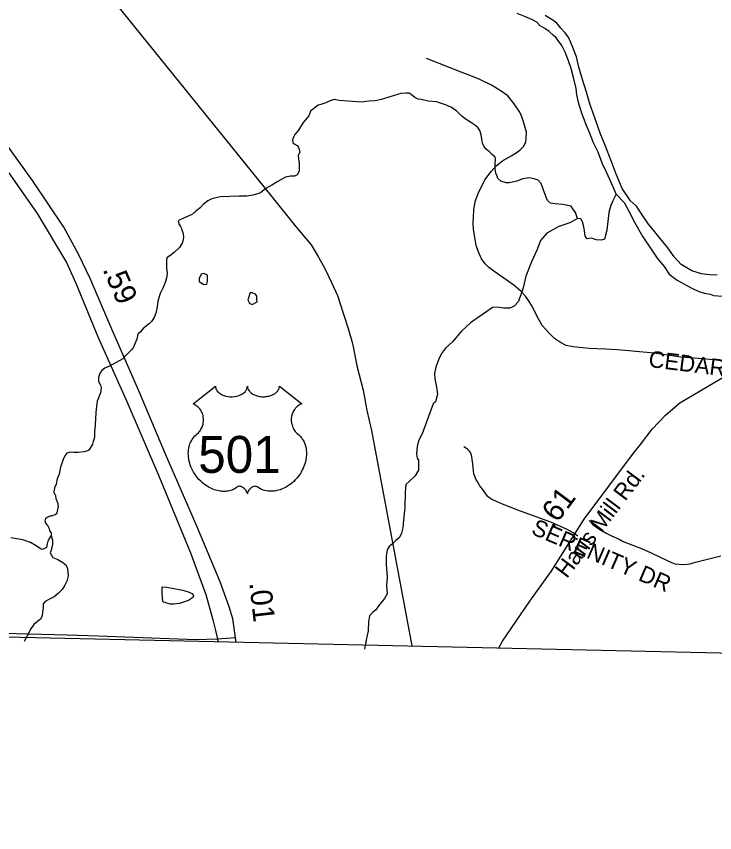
# Model space of a CAD drawing. Extents: x 1950930 to 2061844, y 904556 to 1017002.
# Drawn here: x 2018628 to 2022647, y 904796 to 909493 of the extents above; entities that cross this region are included whole.
import ezdxf

# ---------------------------------------------------------------- set-up
doc = ezdxf.new("R2010")
doc.units = 0
for name, color, linetype in [('Exist Boundary Political CountyLine', 7, 'Continuous'), ('Exist Hydrographic Creek Single Shore', 7, 'Continuous'), ('Exist Hydrographic Misc Water Feature', 7, 'Continuous'), ('Exist Hydrographic River Shore', 7, 'Continuous'), ('Exist Railroad Mainline', 7, 'Continuous'), ('Exist Road Non-System Type 51', 7, 'Continuous'), ('Exist Road Non-System Type 51 Label', 7, 'Continuous'), ('Exist Road Primary US Attributed', 7, 'Continuous'), ('Exist Road Primary US Mileage Hundredths English Label', 7, 'Continuous'), ('Exist Road Primary US Shield CELL', 7, 'Continuous'), ('Exist Road Primary US Shield Number Label', 7, 'Continuous'), ('Exist Road Primary US Structure Standard Bridge CELL', 7, 'Continuous'), ('Exist Road Secondary Type 51 Attributed', 7, 'Continuous'), ('Exist Road Secondary Type 51 Label', 7, 'Continuous')]:
    doc.layers.add(name, color=color, linetype=linetype)

msp = doc.modelspace()

# ---------------------------------------------------------------- linework, layer by layer
at = {"layer": 'Exist Boundary Political CountyLine'}
msp.add_lwpolyline([(2014538, 906012.8), (2027648.7, 905718.5), (2042302.5, 905308.4), (2050707.9, 905127.4), (2058297.2, 904795.7)], dxfattribs=at)
at = {"layer": 'Exist Hydrographic Creek Single Shore'}
for points in [[(2021857.4, 908329.1), (2021845.4, 908365.1), (2021831.4, 908385), (2021821.5, 908401), (2021773.5, 908411), (2021729.4, 908414.9), (2021701.4, 908418.9), (2021685.3, 908433), (2021677.3, 908453), (2021659.3, 908499), (2021647.3, 908531), (2021631.4, 908551), (2021607.3, 908558.9), (2021579.4, 908562.9), (2021543.3, 908558.8), (2021507.4, 908544.9), (2021463.4, 908534.8), (2021447.4, 908534.8), (2021415.4, 908544.8), (2021399.3, 908560.8), (2021395.4, 908572.8), (2021387.3, 908590.8), (2021383.2, 908614.7), (2021383.2, 908642.7), (2021385.2, 908670.9), (2021383.2, 908682.7), (2021367.3, 908696.8), (2021351.2, 908712.8), (2021331.2, 908728.8), (2021319.3, 908742.6), (2021311.3, 908762.8), (2021307.2, 908786.7), (2021303.3, 908810.8), (2021295.2, 908836.8), (2021283.1, 908852.8), (2021265.2, 908868.8), (2021247.1, 908880.8), (2021217.1, 908898.6), (2021193.2, 908916.7), (2021161.1, 908948.5), (2021129.1, 908970.6), (2021097, 908984.7), (2021045.1, 909000.5), (2020997, 909004.5), (2020957, 909014.6), (2020941, 909016.5), (2020921, 909026.5), (2020901, 909042.5), (2020889.1, 909050.6), (2020869.1, 909050.4), (2020841.1, 909048.4), (2020777.1, 909030.5), (2020729.2, 909014.5), (2020693.2, 909006.4), (2020657.1, 909004.3), (2020613, 909000.2), (2020537.1, 909004.2), (2020485.2, 909008.3), (2020457.1, 909014.3), (2020429.1, 909004.2), (2020409.1, 908996.2), (2020381.1, 908986.2), (2020365, 908982.2), (2020321.1, 908948.1), (2020311.1, 908920.1), (2020279.1, 908882.1), (2020251.2, 908838.1), (2020231.1, 908814.1), (2020223.2, 908798), (2020217.3, 908782), (2020219.3, 908766.1), (2020231.2, 908758.1), (2020243.2, 908750), (2020251.2, 908738.1), (2020255.3, 908726.2), (2020259.2, 908710.1), (2020255.3, 908706.2), (2020249.4, 908690.1), (2020251.3, 908674), (2020255.3, 908646.1), (2020255.4, 908622.1), (2020255.4, 908602.1), (2020243.4, 908582), (2020229.4, 908574.1), (2020205.4, 908574), (2020177.5, 908567.9), (2020133.3, 908542), (2020097.5, 908522), (2020063.5, 908501.9), (2020033.4, 908477.9), (2020009.4, 908470), (2019989.5, 908464), (2019953.5, 908457.9), (2019909.5, 908457.8), (2019857.5, 908455.9), (2019801.4, 908453.9), (2019753.4, 908443.8)], [(2022079.3, 908469.1), (2022061.4, 908431.3), (2022049.4, 908405.1), (2022037.4, 908365.2), (2022033.5, 908329.2), (2022025.5, 908263.2), (2022013.6, 908211.2), (2021993.5, 908205.3), (2021965.5, 908207.2), (2021937.5, 908217.2), (2021913.4, 908213.1), (2021901.6, 908229.1), (2021897.4, 908261), (2021891.4, 908289.2), (2021885.5, 908311.1), (2021877.4, 908327.1), (2021857.4, 908329.1)], [(2019753.4, 908443.8), (2019729.6, 908431.7), (2019703.5, 908409.7), (2019685.5, 908391.6), (2019661.5, 908371.7), (2019641.6, 908355.7), (2019613.5, 908341.7), (2019573.5, 908323.7), (2019559.5, 908315.6), (2019565.5, 908295.7), (2019573.5, 908283.7), (2019577.6, 908271.6), (2019581.6, 908259.8), (2019587.7, 908243.6), (2019589.6, 908219.6), (2019583.6, 908191.7), (2019567.6, 908163.6), (2019535.6, 908133.7), (2019511.6, 908115.6), (2019495.6, 908105.7), (2019491.8, 908093.6), (2019491.7, 908069.6), (2019491.8, 908045.6), (2019495.7, 908013.7), (2019491.7, 907985.6), (2019483.8, 907961.5), (2019471.8, 907929.6), (2019455.7, 907897.7), (2019441.8, 907853.6), (2019437.9, 907821.6), (2019429.8, 907785.6), (2019421.9, 907759.6), (2019406, 907737.5), (2019393.9, 907725.5), (2019358, 907697.5), (2019342, 907677.6), (2019327.9, 907663.5), (2019321.9, 907635.6), (2019309.9, 907609.4), (2019301.9, 907589.6), (2019290, 907573.4), (2019274.1, 907557.6), (2019262, 907545.4), (2019240.1, 907521.4), (2019164, 907479.4), (2019138, 907469.3), (2019120.1, 907455.3), (2019108, 907439.4), (2019100.1, 907415.3), (2019100.1, 907395.3), (2019104, 907383.4), (2019112.2, 907371.5), (2019116.1, 907355.4), (2019112.1, 907327.5), (2019094.1, 907279.4), (2019088.2, 907235.3), (2019084.3, 907183.4), (2019082.2, 907139.4), (2019078.3, 907103.3), (2019078.4, 907071.3), (2019070.3, 907047.5), (2019066.4, 907031.3), (2019054.4, 907011.4), (2019042.4, 906995.4), (2019018.5, 906987.3), (2018986.4, 906983.4), (2018958.4, 906983.4), (2018938.4, 906985.4), (2018918.5, 906979.4), (2018906.3, 906963.2), (2018898.3, 906943.2), (2018882.4, 906899.3), (2018874.4, 906859.3), (2018862.4, 906831.3), (2018856.4, 906801.2), (2018848.5, 906779.2), (2018844.4, 906755.3), (2018852.6, 906733.3), (2018854.5, 906719.2), (2018864.6, 906695.2), (2018868.6, 906675.3), (2018864.6, 906655.2), (2018860.6, 906635.3), (2018850.6, 906625.3), (2018844.5, 906623.2), (2018828.6, 906617.2), (2018820.6, 906617.3), (2018812.5, 906613.3), (2018804.6, 906609.2), (2018796.7, 906601.2), (2018792.6, 906589.3), (2018796.6, 906577.2), (2018808.6, 906561.2), (2018816.7, 906545.2), (2018818.7, 906533.1), (2018828.6, 906521.1), (2018828.7, 906513.1)], [(2021857.4, 908329.1), (2021813.5, 908305), (2021749.5, 908283.1), (2021681.5, 908244.9), (2021643.6, 908202.9), (2021625.5, 908151), (2021591.7, 908080.9), (2021559.8, 907998.9), (2021543.8, 907930.9), (2021531.7, 907890.9), (2021515.7, 907850.8), (2021493.8, 907824.9), (2021467.7, 907814.8), (2021431.7, 907814.7), (2021395.8, 907818.9), (2021367.8, 907816.9), (2021315.8, 907780.7), (2021285.8, 907760.7), (2021241.9, 907728.6), (2021189.9, 907680.7), (2021137.9, 907620.6), (2021097.9, 907584.6), (2021073.9, 907552.7), (2021057.9, 907516.6), (2021042.1, 907474.5), (2021034.1, 907438.7), (2021036.1, 907406.6), (2021046.1, 907358.6), (2021052, 907318.7), (2021040.1, 907274.5), (2021026.1, 907262.6), (2021000.2, 907190.5), (2020964.3, 907090.6), (2020942.3, 907050.5), (2020934.2, 907018.4), (2020930.3, 906974.5), (2020934.2, 906950.6), (2020942.4, 906938.5), (2020942.4, 906882.5), (2020922.3, 906848.5), (2020890.5, 906818.5), (2020868.5, 906798.6), (2020866.4, 906754.6), (2020864.6, 906666.4), (2020856.5, 906594.6), (2020852.6, 906550.4), (2020844.5, 906518.4), (2020832.6, 906494.4), (2020812.6, 906476.4), (2020792.7, 906458.5), (2020772.7, 906442.5), (2020762.7, 906422.5), (2020756.8, 906386.4), (2020756.8, 906338.4), (2020762.7, 906266.4), (2020758.7, 906218.5), (2020762.7, 906170.4), (2020746.7, 906142.3), (2020714.9, 906102.4), (2020694.8, 906076.4), (2020678.9, 906064.3), (2020660.9, 906044.3), (2020655, 906008.4), (2020652.9, 905956.4), (2020641, 905904.3), (2020631.6, 905852.1)], [(2018828.7, 906505.1), (2018820.6, 906493.3), (2018808.6, 906473.1), (2018804.7, 906457.2), (2018800.7, 906437.3), (2018778.6, 906425.1), (2018766.7, 906429.2), (2018742.7, 906447.1), (2018708.6, 906465.2), (2018664.8, 906481.1), (2018596.6, 906493.1)], [(2018828.7, 906505.1), (2018836.8, 906479.2), (2018836.7, 906455.2), (2018830.7, 906427.3), (2018822.8, 906405.2), (2018838.7, 906379.3), (2018866.9, 906367.3), (2018894.7, 906351.3), (2018914.8, 906335.3), (2018922.8, 906313.4), (2018926.7, 906273.3), (2018918.9, 906243.2), (2018906.8, 906219.3), (2018890.9, 906195.2), (2018870.9, 906173.2), (2018844.8, 906153.3), (2018814.9, 906137.1), (2018794.8, 906125.2), (2018783, 906113.2), (2018782.9, 906089.2), (2018779, 906065.3), (2018777, 906045.1), (2018769, 906025.3), (2018748.9, 906011.3), (2018728.9, 905993.1), (2018711, 905969.3), (2018689.1, 905925.1), (2018673.1, 905895.7)], [(2018828.7, 906513.1), (2018828.7, 906505.1)]]:
    msp.add_lwpolyline(points, dxfattribs=at)
at = {"layer": 'Exist Hydrographic Misc Water Feature'}
for points in [[(2019727.7, 907973.7), (2019727.7, 908003.7), (2019707.7, 908013.7), (2019691.7, 908009.8), (2019679.7, 907983.7), (2019679.8, 907975.7), (2019679.8, 907967.7), (2019707.8, 907949.7), (2019723.7, 907951.8), (2019727.8, 907967.7), (2019727.7, 907973.7)], [(2020011.8, 907866), (2020011.9, 907882), (2020003.7, 907894), (2019979.7, 907903.9), (2019971.8, 907897.8), (2019963.7, 907874), (2019959.9, 907861.9), (2019965.8, 907850), (2019967.8, 907841.9), (2019985.7, 907835.9), (2020013.8, 907850), (2020011.8, 907866)], [(2019572.8, 906115.7), (2019566.9, 906113.6), (2019534.9, 906109.7), (2019514.9, 906109.7), (2019495, 906115.7), (2019486.9, 906119.7), (2019474.9, 906121.5), (2019471, 906125.6), (2019466.8, 906173.7), (2019466.9, 906209.7), (2019494.9, 906207.7), (2019534.8, 906201.7), (2019574.8, 906193.7), (2019586.8, 906191.7), (2019622.9, 906179.7), (2019638.8, 906171.8), (2019646.9, 906159.8), (2019644.9, 906151.6), (2019636.8, 906143.8), (2019618.9, 906131.8), (2019595, 906123.7), (2019572.8, 906115.7)]]:
    msp.add_lwpolyline(points, dxfattribs=at)
at = {"layer": 'Exist Hydrographic River Shore'}
for points in [[(2022079.3, 908469.1), (2022067.2, 908503.2), (2022043.3, 908553.3), (2022023.4, 908597.1), (2021999.2, 908649.2), (2021975.3, 908711.1), (2021949.2, 908765.1), (2021927.1, 908825.1), (2021909.1, 908865.1), (2021893.1, 908905.1), (2021885, 908931), (2021865, 908989), (2021853.1, 909041.1), (2021849, 909077), (2021835, 909141.1), (2021821, 909193), (2021804.9, 909237.1), (2021787, 909287.1), (2021766.9, 909324.9), (2021734.8, 909369), (2021718.7, 909382.9), (2021694.8, 909405), (2021668.7, 909423), (2021642.9, 909438.9), (2021622.9, 909458.9), (2021598.8, 909472.8), (2021558.7, 909490.9), (2021510.7, 909508.8)], [(2022661.7, 908003.6), (2022617.7, 908005.6), (2022571.6, 908011.5), (2022515.6, 908029.5), (2022453.7, 908065.5), (2022413.6, 908109.4), (2022377.5, 908161.3), (2022333.6, 908215.4), (2022301.5, 908253.3), (2022265.4, 908297.3), (2022225.5, 908357.3), (2022197.4, 908401.3), (2022161.4, 908431.2), (2022115.3, 908503.2), (2022079.3, 908585.2), (2022051.3, 908661.1), (2022019.2, 908745.2), (2021987.2, 908821.1), (2021957.2, 908909.1), (2021929, 908989.1), (2021909, 909057.2), (2021885, 909135.1), (2021865, 909201.1), (2021850.8, 909261), (2021830.9, 909313), (2021806.9, 909369.1), (2021786.9, 909398.9), (2021760.8, 909425.1), (2021738.8, 909452.9), (2021714.7, 909471), (2021670.7, 909498.9)], [(2022079.3, 908469.1), (2022125.4, 908421.2), (2022149.5, 908379.3), (2022185.5, 908309.3), (2022233.5, 908225.3), (2022281.5, 908153.3), (2022315.6, 908101.4), (2022355.6, 908053.4), (2022385.7, 908009.3), (2022431.6, 907975.4), (2022483.6, 907945.5), (2022523.6, 907925.5), (2022561.7, 907907.5), (2022587.7, 907899.5), (2022619.8, 907893.5), (2022639.7, 907887.7), (2022691.8, 907883.6)]]:
    msp.add_lwpolyline(points, dxfattribs=at)
at = {"layer": 'Exist Railroad Mainline'}
msp.add_lwpolyline([(2018854.6, 909994.2), (2020093, 908461.9), (2020233.5, 908288.1), (2020323.7, 908178.1), (2020347.2, 908140.5), (2020367.6, 908108.1), (2020403.7, 908042.2), (2020439.7, 907966.2), (2020475.9, 907886.3), (2020509.9, 907778.4), (2020538, 907696.4), (2020562, 907610.2), (2020590, 907474.2), (2020624.1, 907342.3), (2020644.3, 907224.3), (2020672.3, 907110.5), (2020903.5, 905869.9)], dxfattribs=at)
at = {"layer": 'Exist Road Non-System Type 51'}
for points in [[(2022700.9, 907510.9), (2022578.2, 907522.6), (2022451.9, 907532.4), (2022297.1, 907554.1), (2022153.6, 907568.6), (2022086.2, 907574.4), (2022018.9, 907578.7), (2021924, 907582.3), (2021832.6, 907590.6), (2021792.9, 907598.6), (2021759.5, 907616), (2021724, 907639.2), (2021694.2, 907670.4), (2021653.8, 907714.6), (2021635.6, 907747.9), (2021592.9, 907830.9), (2021575.5, 907858.4), (2021558, 907883.1), (2021533.4, 907909.1), (2021491.4, 907946.1), (2021433.4, 907987.4), (2021376.1, 908026.1), (2021345.8, 908050.1), (2021326.9, 908068.2), (2021304.5, 908097.1), (2021284.9, 908142.1), (2021274.8, 908174.7), (2021266, 908221.4), (2021258.8, 908267.8), (2021257.4, 908300.4), (2021258.8, 908336.6), (2021260.2, 908379.4), (2021268.2, 908426.9), (2021290, 908484.1), (2021308.1, 908519.6), (2021324, 908552.9), (2021361, 908601.1), (2021390, 908633), (2021426.1, 908662), (2021475.5, 908689.5), (2021504.4, 908708.4), (2021527.6, 908725.8), (2021547.9, 908746.1), (2021559.5, 908770.7), (2021562.4, 908789.5), (2021563.9, 908825.8), (2021547.9, 908879.4), (2021536.4, 908914.1), (2021524.8, 908941.7), (2021493.5, 908989.1), (2021457.1, 909034.9), (2021413, 909065.9), (2021362.6, 909096.9), (2021295.1, 909130.2), (2021252.5, 909147.2), (2021187.5, 909172), (2020988.9, 909249.8)], [(2021858.9, 906502.2), (2021832.4, 906521.2), (2021798, 906539.6), (2021704.2, 906581.9), (2021592.6, 906622.3), (2021513.6, 906651.1), (2021424.8, 906685.8), (2021386.8, 906702.9), (2021364.6, 906713.4), (2021351.8, 906721.9), (2021342, 906729.9), (2021332.8, 906740.3), (2021316.9, 906765.4), (2021296, 906792.4), (2021280.1, 906818.2), (2021272.8, 906830.4), (2021268.4, 906841.4), (2021261.6, 906861.4), (2021259.2, 906876.7), (2021256.8, 906898.8), (2021255, 906918.4), (2021251.2, 906943.5), (2021250, 906957.6), (2021247, 906968.1), (2021242.1, 906982.8), (2021234.8, 906992.6), (2021224.2, 907001.8), (2021212.6, 907010.3), (2021202.9, 907016.4)], [(2021923.6, 906591.8), (2021944.6, 906568.4), (2021961.6, 906556.8), (2021986.2, 906539.3), (2022023.2, 906520.1), (2022053.2, 906504.4), (2022096.6, 906484.4), (2022120.8, 906471.8), (2022169.9, 906452.2), (2022225.2, 906430.2), (2022281.1, 906405.5), (2022336, 906378.2), (2022368.6, 906363.1), (2022398.1, 906350.1), (2022419.6, 906343.6), (2022441, 906340.9), (2022468.8, 906339.6), (2022488, 906340), (2022505.9, 906343.1), (2022528.1, 906349.4), (2022575.5, 906361), (2022681.9, 906388.9)]]:
    msp.add_lwpolyline(points, dxfattribs=at)
at = {"layer": 'Exist Road Primary US Attributed'}
for points in [[(2019889.4, 905917.3), (2019873.8, 906026.5), (2019851.9, 906095.7), (2019801.1, 906239.9), (2019667.3, 906560.1), (2019486.5, 906973.1), (2019338.6, 907325), (2019176.7, 907692.8), (2019052.7, 907984.9), (2018984.8, 908125.4), (2018901.1, 908279.4), (2018721.5, 908548.2), (2018563.3, 908767)], [(2018492.4, 908721.8), (2018747, 908359), (2018916, 908076.1), (2018970.4, 907957.3), (2019098.2, 907644.6), (2019264.1, 907277.4), (2019446.1, 906852.5), (2019629.9, 906406.2), (2019718.1, 906166.1), (2019758.4, 906019.9), (2019774.3, 905958.8), (2019785.9, 905908.7)], [(2019893.4, 905892.6), (2019889.4, 905917.3)], [(2019785.9, 905908.7), (2019789, 905894.9)]]:
    msp.add_lwpolyline(points, dxfattribs=at)
at = {"layer": 'Exist Road Primary US Shield CELL'}
msp.add_lwpolyline([(2019773.7, 907365.5), (2019774, 907360.2), (2019775.3, 907353.9), (2019776.3, 907350.6), (2019779.2, 907344.4), (2019784.1, 907337), (2019790.9, 907329.8), (2019798.6, 907323.5), (2019803.7, 907320.2), (2019812.5, 907315.5), (2019822.4, 907311.3), (2019833.5, 907308.1), (2019844.8, 907305.8), (2019857.2, 907304.4), (2019869.5, 907304.2), (2019882.7, 907305.2), (2019897.2, 907308), (2019904, 907309.8), (2019911.5, 907312.3), (2019918.5, 907315.2), (2019926.2, 907319.3), (2019932.3, 907323.3), (2019937.2, 907326.8), (2019944, 907333.3), (2019949.4, 907340.1), (2019951.7, 907343.9), (2019953.7, 907347.5), (2019956.4, 907355.3), (2019957.1, 907358.7), (2019957.7, 907365.8), (2019958.1, 907359.8), (2019958.7, 907356.1), (2019959.7, 907352.5), (2019961.2, 907348.6), (2019964, 907343.1), (2019967, 907338.6), (2019972.7, 907331.8), (2019976.3, 907328.4), (2019979.6, 907325.8), (2019988.3, 907319.8), (2019998.5, 907314.6), (2020003.5, 907312.4), (2020008.7, 907310.6), (2020015.2, 907308.6), (2020022, 907307), (2020028.7, 907305.9), (2020035.5, 907304.9), (2020042.5, 907304.4), (2020048.2, 907304.2), (2020055.2, 907304.3), (2020061.6, 907304.7), (2020068.2, 907305.4), (2020075.5, 907306.6), (2020081.4, 907307.9), (2020089.1, 907310), (2020096.1, 907312.5), (2020102.3, 907315.1), (2020110.2, 907319.3), (2020116.7, 907323.4), (2020121.4, 907327.2), (2020127, 907332.3), (2020132.3, 907338.5), (2020135.5, 907343), (2020137.7, 907347.6), (2020139.7, 907352.5), (2020141, 907357.6), (2020141.6, 907362.1), (2020141.7, 907365.9), (2020270.3, 907263.5), (2020267.3, 907262.3), (2020260.3, 907258.9), (2020254.7, 907255.6), (2020245.9, 907249.4), (2020242.1, 907246), (2020238.3, 907242.4), (2020234.8, 907238.6), (2020231.7, 907235.1), (2020228, 907229.9), (2020224.7, 907224.7), (2020221.4, 907219), (2020219, 907214.1), (2020215.1, 907203.7), (2020213.2, 907197.2), (2020211.9, 907191.7), (2020210.4, 907180.2), (2020210, 907174.7), (2020210, 907169.3), (2020210.3, 907163.6), (2020210.9, 907158.2), (2020211.9, 907152.5), (2020212.8, 907147.4), (2020214.4, 907141.3), (2020216.6, 907134.1), (2020219.5, 907127.2), (2020225.3, 907116.1), (2020232.9, 907104.7), (2020238.3, 907098.3), (2020243.6, 907092.8), (2020251.5, 907086.1), (2020255.8, 907082.3), (2020260.8, 907077.4), (2020268.8, 907068), (2020272.1, 907063.6), (2020275.4, 907058.7), (2020278.4, 907053.6), (2020281.5, 907048.1), (2020283.9, 907043.3), (2020288.4, 907032.3), (2020291.7, 907021.6), (2020293.2, 907016), (2020295.6, 907003.4), (2020296.5, 906997.1), (2020297.5, 906984.8), (2020297.6, 906969.9), (2020296.4, 906955.8), (2020293.8, 906939.3), (2020291.6, 906929.4), (2020288.2, 906918), (2020284.9, 906908), (2020279, 906893.3), (2020273.8, 906882.7), (2020267.1, 906870.2), (2020262.4, 906862.7), (2020257, 906854.7), (2020250.3, 906845.4), (2020242.4, 906835.5), (2020232.9, 906825.1), (2020225.2, 906817.4), (2020215.2, 906808.5), (2020209.1, 906803.5), (2020200.5, 906796.9), (2020188.6, 906789), (2020176.9, 906782.3), (2020167, 906777.2), (2020158.2, 906773.4), (2020146.8, 906769), (2020127.8, 906763.8), (2020120.9, 906762.3), (2020112.7, 906761.1), (2020105, 906760.4), (2020097.6, 906759.9), (2020087.5, 906759.9), (2020077.6, 906760.7), (2020068.2, 906762), (2020058.4, 906764.1), (2020048.1, 906767.1), (2020038.8, 906770.8), (2020029.4, 906775.4), (2020013.5, 906785.4), (2020008.9, 906787.9), (2020006.3, 906788.6), (2020000.2, 906788.9), (2019994.4, 906787.6), (2019988.5, 906785.3), (2019984.9, 906783.4), (2019980.1, 906780.3), (2019976.5, 906777.4), (2019972.1, 906773.2), (2019969.1, 906769.7), (2019966.7, 906767), (2019962.3, 906759.9), (2019960.7, 906756.6), (2019959, 906752.2), (2019957.5, 906745.9), (2019955.5, 906753.9), (2019953.1, 906759.2), (2019950.4, 906763.8), (2019947.6, 906767.8), (2019943.1, 906773), (2019939.1, 906776.9), (2019934.2, 906780.8), (2019929, 906783.9), (2019924.9, 906786), (2019921.1, 906787.5), (2019916.5, 906788.6), (2019912.7, 906788.9), (2019909.6, 906788.9), (2019905.3, 906787.9), (2019899.5, 906783.7), (2019893.9, 906779.9), (2019887.9, 906776.2), (2019880.8, 906772.4), (2019875.6, 906769.9), (2019869.3, 906767.5), (2019862, 906765.1), (2019854.1, 906763), (2019846, 906761.4), (2019838.9, 906760.3), (2019831.2, 906759.6), (2019824.3, 906759.4), (2019817.1, 906759.5), (2019810.3, 906760), (2019802.5, 906760.7), (2019792.8, 906762.1), (2019784.7, 906763.9), (2019776.2, 906766.2), (2019767.5, 906769), (2019758.2, 906772.5), (2019746.5, 906777.6), (2019738.3, 906781.8), (2019725.5, 906789.2), (2019710.5, 906799.6), (2019699.1, 906808.8), (2019690.8, 906816.3), (2019678.6, 906828.8), (2019671.4, 906836.9), (2019660.1, 906851.5), (2019652.9, 906862), (2019648.2, 906869.8), (2019641.4, 906882.2), (2019637.6, 906890.1), (2019632.8, 906901.5), (2019628.9, 906911.9), (2019625.7, 906921.8), (2019624, 906928.1), (2019621.6, 906939.1), (2019620.1, 906946.9), (2019618.7, 906957.6), (2019617.9, 906968.9), (2019617.7, 906979.4), (2019618, 906988), (2019619, 906998.1), (2019620.7, 907008.8), (2019622.7, 907018), (2019624.6, 907024.6), (2019627.3, 907032.7), (2019630.9, 907041.6), (2019635.2, 907050.1), (2019639.3, 907057.2), (2019644.4, 907064.8), (2019649.4, 907071.2), (2019655.9, 907078.4), (2019662.8, 907084.9), (2019669, 907090), (2019676.5, 907097.3), (2019680.4, 907101.7), (2019685, 907107.9), (2019688.7, 907113.6), (2019691.7, 907118.6), (2019695.6, 907126.2), (2019698, 907131.8), (2019700.9, 907140.5), (2019702.4, 907146.5), (2019703.9, 907154.4), (2019704.9, 907161.7), (2019705.3, 907170.9), (2019705.1, 907178.5), (2019704.1, 907187.4), (2019702.4, 907195.9), (2019700.4, 907203.4), (2019697.2, 907211.9), (2019694.3, 907218.1), (2019689.4, 907226.5), (2019683.9, 907234.4), (2019678.2, 907240.8), (2019672.5, 907246.5), (2019667.1, 907250.7), (2019661.9, 907254.4), (2019655.3, 907258.4), (2019649, 907261.5), (2019645.1, 907263.1)], close=True, dxfattribs=at)
at = {"layer": 'Exist Road Secondary Type 51 Attributed'}
for points in [[(2021404.5, 905858.7), (2021424.9, 905898.6), (2021583.7, 906126.9), (2021706.4, 906298.9), (2021895.6, 906599.7), (2022180.2, 906979.4), (2022220.3, 907029.4), (2022287.1, 907117), (2022363, 907197.8), (2022447, 907268.8), (2022723.2, 907431.3), (2022789.1, 907485.8), (2022827.1, 907517.1), (2022874.9, 907569.9), (2022901.2, 907599.6), (2022916.1, 907626), (2023087.5, 907822.4), (2023418.6, 908206.2)], [(2019785.9, 905908.7), (2019661.2, 905906.3), (2019098.5, 905926.5), (2018919.8, 905931.3), (2018555, 905942.3), (2018151.8, 905946), (2017947.7, 905949.7), (2017557.3, 905957), (2017475.4, 905957), (2017295.1, 905962.5), (2017069.4, 905966.8), (2016732.7, 905973.5), (2016549.1, 905975.9), (2016170, 905982.1), (2016033.4, 905989.4), (2015720.6, 906012), (2015357.7, 906038.9), (2015177.7, 906052.9), (2014960.8, 906070), (2014770.5, 906083.5), (2014596.2, 906105.3)], [(2019889.4, 905917.3), (2019785.9, 905908.7)]]:
    msp.add_lwpolyline(points, dxfattribs=at)

# ---------------------------------------------------------------- texts
at = {"layer": 'Exist Road Non-System Type 51 Label'}
for s, rotation, p in [('  CEDAR LAUREL LN', 352.8685, (2022192.4, 907485)), ('  SERENITY DR', 336.5842, (2021520.9, 906545.1))]:
    msp.add_text(s, height=95, rotation=rotation, dxfattribs=at).set_placement(p)
at = {"layer": 'Exist Road Primary US Mileage Hundredths English Label'}
for s, rotation, p in [('.59', 293.6297, (2019122.8, 908037.3)), ('.01', 276.4716, (2019968, 906233.3))]:
    msp.add_text(s, height=125, rotation=rotation, dxfattribs=at).set_placement(p)
at = {"layer": 'Exist Road Primary US Shield Number Label'}
msp.add_text('501', height=212.5, dxfattribs=at).set_placement((2019674.8, 906866.2))
at = {"layer": 'Exist Road Primary US Structure Standard Bridge CELL'}
msp.add_text('.61', height=125, rotation=53.1389, dxfattribs=at).set_placement((2021713.9, 906538.1))
at = {"layer": 'Exist Road Secondary Type 51 Label'}
msp.add_text('Haris Mill Rd.', height=95, rotation=52.9207, dxfattribs=at).set_placement((2021796, 906254.3))

doc.saveas('drawing.dxf')
